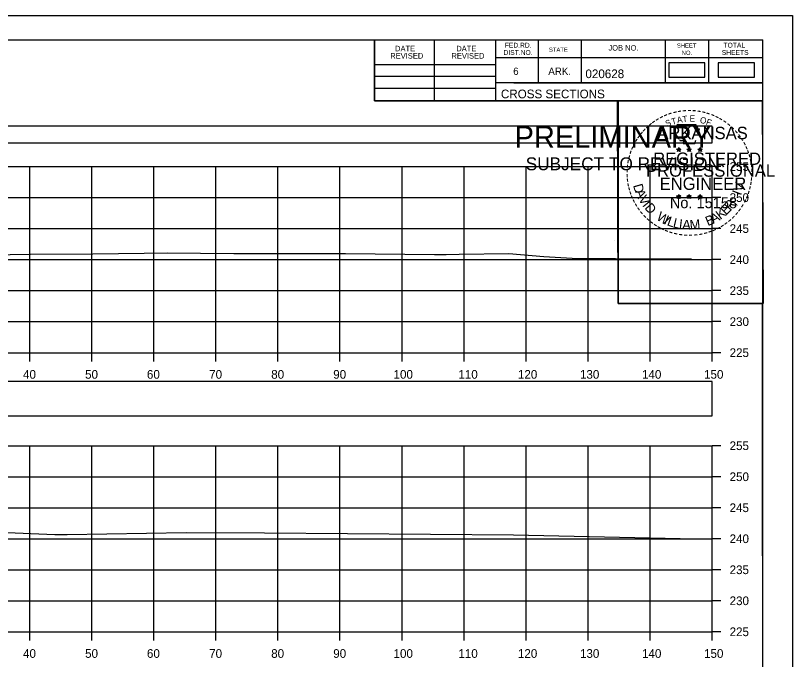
# Model space of a CAD drawing. Extents: x 1369627 to 1374022, y 380035 to 398173.
# Drawn here: x 1370216.9 to 1370342.2, y 381211.1 to 381314.9 of the extents above; entities that cross this region are included whole.
import ezdxf

# ---------------------------------------------------------------- set-up
doc = ezdxf.new("R2010")
doc.units = 0
for name, color, linetype in [('Default', 7, 'Continuous'), ('R_Axis', 7, 'Continuous'), ('R_Axis Annot', 7, 'Continuous'), ('R_Border', 7, 'Continuous'), ('R_Border PE', 7, 'Continuous'), ('R_Border Prem', 7, 'Continuous'), ('R_Exist Surface', 7, 'Continuous'), ('R_Grid', 7, 'Continuous'), ('R_No Plot', 7, 'Continuous')]:
    doc.layers.add(name, color=color, linetype=linetype)

msp = doc.modelspace()

# ---------------------------------------------------------------- linework, layer by layer
at = {"layer": 'Default'}
for points in [[(1370322.23, 381304.97), (1370328.06, 381304.97), (1370328.06, 381307.28), (1370322.23, 381307.28)], [(1370330.19, 381304.97), (1370336.03, 381304.97), (1370336.03, 381307.28), (1370330.19, 381307.28)], [(1370029.24, 381294.37), (1370329.24, 381294.37), (1370329.24, 381297.08), (1370029.24, 381297.08)], [(1370029.24, 381250.37), (1370329.24, 381250.37), (1370329.24, 381255.89), (1370029.24, 381255.89)]]:
    msp.add_lwpolyline(points, close=True, dxfattribs=at)
at = {"layer": 'R_Axis'}
for p, q in [((1370329.24, 381260.55), (1370329.24, 381290.55)), ((1370330.64, 381290.55), (1370329.24, 381290.55)), ((1370330.64, 381285.55), (1370329.24, 381285.55)), ((1370330.64, 381280.55), (1370329.24, 381280.55)), ((1370330.64, 381275.55), (1370329.24, 381275.55)), ((1370330.64, 381270.55), (1370329.24, 381270.55)), ((1370330.64, 381265.55), (1370329.24, 381265.55)), ((1370029.24, 381260.55), (1370329.24, 381260.55)), ((1370219.24, 381259.15), (1370219.24, 381260.55)), ((1370229.24, 381259.15), (1370229.24, 381260.55)), ((1370239.24, 381259.15), (1370239.24, 381260.55)), ((1370249.24, 381259.15), (1370249.24, 381260.55)), ((1370259.24, 381259.15), (1370259.24, 381260.55)), ((1370269.24, 381259.15), (1370269.24, 381260.55)), ((1370279.24, 381259.15), (1370279.24, 381260.55)), ((1370289.24, 381259.15), (1370289.24, 381260.55)), ((1370299.24, 381259.15), (1370299.24, 381260.55)), ((1370309.24, 381259.15), (1370309.24, 381260.55)), ((1370319.24, 381259.15), (1370319.24, 381260.55)), ((1370329.24, 381259.15), (1370329.24, 381260.55)), ((1370330.64, 381260.55), (1370329.24, 381260.55)), ((1370329.24, 381215.55), (1370329.24, 381245.55)), ((1370330.64, 381245.55), (1370329.24, 381245.55)), ((1370330.64, 381240.55), (1370329.24, 381240.55)), ((1370330.64, 381235.55), (1370329.24, 381235.55)), ((1370330.64, 381230.55), (1370329.24, 381230.55)), ((1370330.64, 381225.55), (1370329.24, 381225.55)), ((1370330.64, 381220.55), (1370329.24, 381220.55)), ((1370029.24, 381215.55), (1370329.24, 381215.55)), ((1370219.24, 381214.15), (1370219.24, 381215.55)), ((1370229.24, 381214.15), (1370229.24, 381215.55)), ((1370239.24, 381214.15), (1370239.24, 381215.55)), ((1370249.24, 381214.15), (1370249.24, 381215.55)), ((1370259.24, 381214.15), (1370259.24, 381215.55)), ((1370269.24, 381214.15), (1370269.24, 381215.55)), ((1370279.24, 381214.15), (1370279.24, 381215.55)), ((1370289.24, 381214.15), (1370289.24, 381215.55)), ((1370299.24, 381214.15), (1370299.24, 381215.55)), ((1370309.24, 381214.15), (1370309.24, 381215.55)), ((1370319.24, 381214.15), (1370319.24, 381215.55)), ((1370329.24, 381214.15), (1370329.24, 381215.55)), ((1370330.64, 381215.55), (1370329.24, 381215.55))]:
    msp.add_line(p, q, dxfattribs=at)
at = {"layer": 'R_Border'}
for p, q in [((1370021.24, 381311.01), (1370337.42, 381311.01)), ((1370274.78, 381301.13), (1370274.78, 381311.01)), ((1370284.46, 381301.13), (1370284.46, 381311.01)), ((1370294.32, 381311.01), (1370294.32, 381301.13)), ((1370301.16, 381311.01), (1370301.16, 381304.07)), ((1370308.1, 381311.01), (1370308.1, 381304.07)), ((1370321.68, 381311.01), (1370321.68, 381304.07)), ((1370328.62, 381311.01), (1370328.62, 381304.07)), ((1370337.42, 381105.55), (1370337.42, 381311.01)), ((1370337.42, 381308.07), (1370294.32, 381308.07)), ((1370337.42, 381308.09), (1370337.42, 381308.09)), ((1370274.78, 381306.99), (1370294.32, 381306.99)), ((1370274.78, 381305.13), (1370294.32, 381305.13)), ((1370337.42, 381304.07), (1370294.32, 381304.07)), ((1370297.28, 381304.07), (1370337.42, 381304.07)), ((1370274.78, 381303.19), (1370294.32, 381303.19)), ((1370337.42, 381301.13), (1370274.78, 381301.13))]:
    msp.add_line(p, q, dxfattribs=at)
at = {"layer": 'R_Border PE'}
for p, q in [((1370323.5, 381293.38), (1370323.85, 381293.27)), ((1370323.5, 381293.38), (1370323.76, 381293.34)), ((1370323.5, 381293.38), (1370323.74, 381293.26)), ((1370323.85, 381293.64), (1370323.81, 381293.38)), ((1370323.85, 381293.27), (1370323.85, 381293.64)), ((1370323.85, 381293.64), (1370323.9, 381293.39)), ((1370324.2, 381293.38), (1370323.85, 381293.27)), ((1370324.2, 381293.38), (1370323.91, 381293.33)), ((1370324.2, 381293.38), (1370324, 381293.28)), ((1370325.17, 381293.38), (1370325.52, 381293.27)), ((1370325.17, 381293.38), (1370325.43, 381293.34)), ((1370325.17, 381293.38), (1370325.41, 381293.26)), ((1370325.52, 381293.64), (1370325.48, 381293.38)), ((1370325.52, 381293.27), (1370325.52, 381293.64)), ((1370325.52, 381293.64), (1370325.57, 381293.39)), ((1370325.87, 381293.38), (1370325.52, 381293.27)), ((1370325.87, 381293.38), (1370325.58, 381293.33)), ((1370325.87, 381293.38), (1370325.67, 381293.28)), ((1370326.94, 381293.37), (1370327.29, 381293.26)), ((1370326.94, 381293.37), (1370327.19, 381293.32)), ((1370326.94, 381293.37), (1370327.18, 381293.25)), ((1370327.29, 381293.62), (1370327.25, 381293.37)), ((1370327.29, 381293.26), (1370327.29, 381293.62)), ((1370327.29, 381293.62), (1370327.34, 381293.37)), ((1370327.63, 381293.37), (1370327.29, 381293.26)), ((1370327.63, 381293.37), (1370327.35, 381293.32)), ((1370327.63, 381293.37), (1370327.43, 381293.27)), ((1370323.64, 381292.97), (1370323.85, 381293.27)), ((1370323.64, 381292.97), (1370323.76, 381293.22)), ((1370323.64, 381292.97), (1370323.85, 381293.19)), ((1370324.07, 381292.97), (1370323.85, 381293.27)), ((1370324.07, 381292.97), (1370323.85, 381293.19)), ((1370324.07, 381292.97), (1370323.93, 381293.26)), ((1370325.31, 381292.97), (1370325.52, 381293.27)), ((1370325.31, 381292.97), (1370325.43, 381293.22)), ((1370325.31, 381292.97), (1370325.52, 381293.19)), ((1370325.74, 381292.97), (1370325.52, 381293.27)), ((1370325.74, 381292.97), (1370325.52, 381293.19)), ((1370325.74, 381292.97), (1370325.6, 381293.26)), ((1370327.07, 381292.96), (1370327.29, 381293.26)), ((1370327.07, 381292.96), (1370327.2, 381293.21)), ((1370327.07, 381292.96), (1370327.29, 381293.18)), ((1370327.5, 381292.96), (1370327.29, 381293.26)), ((1370327.5, 381292.96), (1370327.29, 381293.18)), ((1370327.5, 381292.96), (1370327.36, 381293.25)), ((1370323.5, 381285.81), (1370323.85, 381285.7)), ((1370323.5, 381285.81), (1370323.75, 381285.76)), ((1370323.5, 381285.81), (1370323.74, 381285.69)), ((1370323.85, 381286.06), (1370323.81, 381285.81)), ((1370323.85, 381285.7), (1370323.85, 381286.06)), ((1370323.85, 381286.06), (1370323.9, 381285.81)), ((1370324.2, 381285.81), (1370323.85, 381285.7)), ((1370324.2, 381285.81), (1370323.91, 381285.76)), ((1370324.2, 381285.81), (1370323.99, 381285.71)), ((1370325.17, 381285.81), (1370325.52, 381285.7)), ((1370325.17, 381285.81), (1370325.42, 381285.76)), ((1370325.17, 381285.81), (1370325.41, 381285.69)), ((1370325.52, 381286.06), (1370325.48, 381285.81)), ((1370325.52, 381285.7), (1370325.52, 381286.06)), ((1370325.52, 381286.06), (1370325.57, 381285.81)), ((1370325.87, 381285.81), (1370325.52, 381285.7)), ((1370325.87, 381285.81), (1370325.58, 381285.76)), ((1370325.87, 381285.81), (1370325.66, 381285.71)), ((1370326.94, 381285.8), (1370327.29, 381285.69)), ((1370326.94, 381285.8), (1370327.19, 381285.75)), ((1370326.94, 381285.8), (1370327.17, 381285.68)), ((1370327.29, 381286.05), (1370327.24, 381285.8)), ((1370327.29, 381285.69), (1370327.29, 381286.05)), ((1370327.29, 381286.05), (1370327.33, 381285.8)), ((1370327.63, 381285.8), (1370327.29, 381285.69)), ((1370327.63, 381285.8), (1370327.35, 381285.75)), ((1370327.63, 381285.8), (1370327.43, 381285.7)), ((1370323.63, 381285.4), (1370323.85, 381285.7)), ((1370323.63, 381285.4), (1370323.76, 381285.64)), ((1370323.63, 381285.4), (1370323.85, 381285.62)), ((1370324.06, 381285.4), (1370323.85, 381285.7)), ((1370324.06, 381285.4), (1370323.85, 381285.61)), ((1370324.06, 381285.4), (1370323.93, 381285.69)), ((1370325.3, 381285.4), (1370325.52, 381285.7)), ((1370325.3, 381285.4), (1370325.43, 381285.64)), ((1370325.3, 381285.4), (1370325.52, 381285.62)), ((1370325.73, 381285.4), (1370325.52, 381285.7)), ((1370325.73, 381285.4), (1370325.52, 381285.61)), ((1370325.73, 381285.4), (1370325.59, 381285.69)), ((1370327.07, 381285.39), (1370327.29, 381285.69)), ((1370327.07, 381285.39), (1370327.2, 381285.63)), ((1370327.07, 381285.39), (1370327.28, 381285.61)), ((1370327.5, 381285.39), (1370327.28, 381285.6)), ((1370327.5, 381285.39), (1370327.29, 381285.69)), ((1370327.5, 381285.39), (1370327.36, 381285.68))]:
    msp.add_line(p, q, dxfattribs=at)
for points in [[(1370323.55, 381297.26), (1370323.81, 381296.43)], [(1370327.06, 381296.34), (1370327.2, 381296.62), (1370326.51, 381296.6), (1370326.66, 381297.26), (1370323.55, 381297.26)], [(1370324.04, 381294.84), (1370324.04, 381294.75), (1370324.6, 381294.73), (1370324.55, 381294.26), (1370326.42, 381294.26), (1370326.62, 381294.79)], [(1370323.85, 381293.64), (1370324.07, 381292.97), (1370323.5, 381293.38), (1370324.2, 381293.38), (1370323.64, 381292.97), (1370323.85, 381293.64)], [(1370325.52, 381293.64), (1370325.74, 381292.97), (1370325.17, 381293.38), (1370325.87, 381293.38), (1370325.31, 381292.97), (1370325.52, 381293.64)], [(1370327.29, 381293.62), (1370327.5, 381292.96), (1370326.94, 381293.37), (1370327.63, 381293.37), (1370327.07, 381292.96), (1370327.29, 381293.62)], [(1370323.85, 381286.06), (1370324.06, 381285.4), (1370323.5, 381285.81), (1370324.2, 381285.81), (1370323.63, 381285.4), (1370323.85, 381286.06)], [(1370325.52, 381286.06), (1370325.73, 381285.4), (1370325.17, 381285.81), (1370325.87, 381285.81), (1370325.3, 381285.4), (1370325.52, 381286.06)], [(1370327.29, 381286.05), (1370327.5, 381285.39), (1370326.94, 381285.8), (1370327.63, 381285.8), (1370327.07, 381285.39), (1370327.29, 381286.05)]]:
    msp.add_lwpolyline(points, dxfattribs=at)
for centre, radius in [((1370323.85, 381293.27), 0.172), ((1370323.85, 381293.27), 0.145), ((1370323.85, 381293.27), 0.116), ((1370323.85, 381293.27), 0.0991), ((1370323.85, 381293.27), 0.0747), ((1370323.85, 381293.27), 0.0495), ((1370325.52, 381293.27), 0.172), ((1370325.52, 381293.27), 0.145), ((1370325.52, 381293.27), 0.116), ((1370325.52, 381293.27), 0.0991), ((1370325.52, 381293.27), 0.0747), ((1370325.52, 381293.27), 0.0495), ((1370327.29, 381293.26), 0.172), ((1370327.29, 381293.26), 0.145), ((1370327.29, 381293.26), 0.116), ((1370327.29, 381293.26), 0.0991), ((1370327.29, 381293.26), 0.0747), ((1370327.29, 381293.26), 0.0495), ((1370323.85, 381293.27), 0.0296), ((1370325.52, 381293.27), 0.0296), ((1370327.29, 381293.26), 0.0296), ((1370323.85, 381285.7), 0.172), ((1370323.85, 381285.7), 0.145), ((1370323.85, 381285.7), 0.116), ((1370323.85, 381285.7), 0.0991), ((1370325.52, 381285.7), 0.172), ((1370325.52, 381285.7), 0.145), ((1370325.52, 381285.7), 0.116), ((1370325.52, 381285.7), 0.0991), ((1370327.28, 381285.69), 0.172), ((1370327.28, 381285.69), 0.145), ((1370327.28, 381285.69), 0.116), ((1370323.85, 381285.7), 0.0747), ((1370323.85, 381285.7), 0.0495), ((1370323.85, 381285.7), 0.0296), ((1370325.52, 381285.7), 0.0747), ((1370325.52, 381285.7), 0.0495), ((1370325.52, 381285.7), 0.0296), ((1370327.28, 381285.69), 0.0991), ((1370327.28, 381285.69), 0.0747), ((1370327.28, 381285.69), 0.0495), ((1370327.28, 381285.69), 0.0296)]:
    msp.add_circle(centre, radius, dxfattribs=at)
at = {"layer": 'R_Exist Surface'}
for points in [[(1370212.74, 381276.32), (1370219.36, 381276.43), (1370229.42, 381276.48), (1370237.66, 381276.59), (1370241.37, 381276.65), (1370252.11, 381276.54), (1370253.23, 381276.53), (1370253.72, 381276.53), (1370270.11, 381276.52), (1370284.45, 381276.4), (1370286.37, 381276.37), (1370288.43, 381276.41), (1370296.45, 381276.54), (1370302.07, 381276.08), (1370306.65, 381275.8), (1370320.65, 381275.7), (1370325.91, 381275.68)], [(1370206.54, 381231.93), (1370223.26, 381231.21), (1370225.24, 381231.25), (1370244.43, 381231.58), (1370257.05, 381231.48), (1370297.22, 381231.2), (1370324.06, 381230.61), (1370326.84, 381230.54)]]:
    msp.add_lwpolyline(points, dxfattribs=at)
at = {"layer": 'R_Grid'}
for p, q in [((1370029.24, 381290.55), (1370329.24, 381290.55)), ((1370219.24, 381260.55), (1370219.24, 381290.55)), ((1370229.24, 381260.55), (1370229.24, 381290.55)), ((1370239.24, 381260.55), (1370239.24, 381290.55)), ((1370249.24, 381260.55), (1370249.24, 381290.55)), ((1370259.24, 381260.55), (1370259.24, 381290.55)), ((1370269.24, 381260.55), (1370269.24, 381290.55)), ((1370279.24, 381260.55), (1370279.24, 381290.55)), ((1370289.24, 381260.55), (1370289.24, 381290.55)), ((1370299.24, 381260.55), (1370299.24, 381290.55)), ((1370309.24, 381260.55), (1370309.24, 381290.55)), ((1370319.24, 381260.55), (1370319.24, 381290.55)), ((1370329.24, 381260.55), (1370329.24, 381290.55)), ((1370029.24, 381285.55), (1370329.24, 381285.55)), ((1370029.24, 381280.55), (1370329.24, 381280.55)), ((1370029.24, 381275.55), (1370329.24, 381275.55)), ((1370029.24, 381270.55), (1370329.24, 381270.55)), ((1370029.24, 381265.55), (1370329.24, 381265.55)), ((1370029.24, 381260.55), (1370329.24, 381260.55)), ((1370029.24, 381245.55), (1370329.24, 381245.55)), ((1370219.24, 381215.55), (1370219.24, 381245.55)), ((1370229.24, 381215.55), (1370229.24, 381245.55)), ((1370239.24, 381215.55), (1370239.24, 381245.55)), ((1370249.24, 381215.55), (1370249.24, 381245.55)), ((1370259.24, 381215.55), (1370259.24, 381245.55)), ((1370269.24, 381215.55), (1370269.24, 381245.55)), ((1370279.24, 381215.55), (1370279.24, 381245.55)), ((1370289.24, 381215.55), (1370289.24, 381245.55)), ((1370299.24, 381215.55), (1370299.24, 381245.55)), ((1370309.24, 381215.55), (1370309.24, 381245.55)), ((1370319.24, 381215.55), (1370319.24, 381245.55)), ((1370329.24, 381215.55), (1370329.24, 381245.55)), ((1370029.24, 381240.55), (1370329.24, 381240.55)), ((1370029.24, 381235.55), (1370329.24, 381235.55)), ((1370029.24, 381230.55), (1370329.24, 381230.55)), ((1370029.24, 381225.55), (1370329.24, 381225.55)), ((1370029.24, 381220.55), (1370329.24, 381220.55)), ((1370029.24, 381215.55), (1370329.24, 381215.55))]:
    msp.add_line(p, q, dxfattribs=at)
at = {"layer": 'R_No Plot'}
for p, q in [((1370008.84, 381314.9), (1370342.17, 381314.9)), ((1370313.45, 381278.67), (1370313.45, 381278.67))]:
    msp.add_line(p, q, dxfattribs=at)
for points in [[(1370008.83, 381314.9), (1370342.17, 381314.9), (1370342.17, 381101.56), (1370008.83, 381101.56)], [(1370255.16, 381311.01), (1370274.78, 381311.01), (1370274.78, 381301.13), (1370290.89, 381301.13), (1370314.09, 381301.13), (1370314.09, 381268.46), (1370337.3, 381268.46), (1370337.42, 381105.55), (1370021.24, 381105.55), (1370021.24, 381311.01)], [(1370313.95, 381301.13), (1370337.3, 381301.13), (1370337.44, 381268.46), (1370314.09, 381268.46)]]:
    msp.add_lwpolyline(points, close=True, dxfattribs=at)

# ---------------------------------------------------------------- texts
at = {"layer": 'R_Axis Annot'}
for s, p in [('255', (1370332.04, 381289.85)), ('250', (1370332.04, 381284.85)), ('245', (1370332.04, 381279.85)), ('240', (1370332.04, 381274.85)), ('235', (1370332.04, 381269.85)), ('230', (1370332.04, 381264.85)), ('225', (1370332.04, 381259.85)), ('40', (1370218.15, 381256.35)), ('50', (1370228.15, 381256.35)), ('60', (1370238.12, 381256.35)), ('70', (1370248.15, 381256.35)), ('80', (1370258.15, 381256.35)), ('90', (1370268.15, 381256.35)), ('100', (1370277.87, 381256.35)), ('110', (1370288.32, 381256.35)), ('120', (1370297.92, 381256.35)), ('130', (1370307.92, 381256.35)), ('140', (1370317.92, 381256.35)), ('150', (1370327.92, 381256.35)), ('255', (1370332.04, 381244.85)), ('250', (1370332.04, 381239.85)), ('245', (1370332.04, 381234.85)), ('240', (1370332.04, 381229.85)), ('235', (1370332.04, 381224.85)), ('230', (1370332.04, 381219.85)), ('225', (1370332.04, 381214.85)), ('40', (1370218.15, 381211.35)), ('50', (1370228.15, 381211.35)), ('60', (1370238.12, 381211.35)), ('70', (1370248.15, 381211.35)), ('80', (1370258.15, 381211.35)), ('90', (1370268.15, 381211.35)), ('100', (1370277.87, 381211.35)), ('110', (1370288.32, 381211.35)), ('120', (1370297.92, 381211.35)), ('130', (1370307.92, 381211.35)), ('140', (1370317.92, 381211.35)), ('150', (1370327.92, 381211.35))]:
    msp.add_text(s, height=1.4, dxfattribs=at).set_placement(p)
at = {"layer": 'R_Border'}
for s, height, p in [('DATE', 0.879, (1370278.12, 381309.14)), ('DATE', 0.879, (1370287.98, 381309.14)), ('FED.RD.', 0.782, (1370295.8, 381309.73)), ('STATE', 0.684, (1370302.92, 381309.05)), ('JOB NO.', 0.879, (1370312.5, 381309.25)), ('SHEET', 0.684, (1370323.54, 381309.73)), ('TOTAL', 0.782, (1370331.06, 381309.73)), ('REVISED', 0.879, (1370277.34, 381307.96)), ('REVISED', 0.879, (1370287.2, 381307.96)), ('DIST.NO.', 0.782, (1370295.6, 381308.55)), ('NO.', 0.684, (1370324.32, 381308.55)), ('SHEETS', 0.782, (1370330.78, 381308.55)), ('6', 1.17, (1370297.16, 381305.33)), ('ARK.', 1.172, (1370302.82, 381305.33)), ('020628', 1.4, (1370308.8, 381304.81)), ('CROSS SECTIONS', 1.4, (1370295.18, 381301.56))]:
    msp.add_text(s, height=height, rotation=360, dxfattribs=at).set_placement(p)
at = {"layer": 'R_Border PE'}
for s, height, rotation, p in [('-', 1.6, 10.2193, (1370323.72, 381298.79)), ('-', 1.6, 5.8968, (1370324.45, 381298.9)), ('-', 1.6, 0.1862, (1370325.22, 381298.97)), ('-', 1.6, 357.743, (1370325.95, 381298.96)), ('-', 1.6, 352.1617, (1370326.69, 381298.9)), ('-', 1.6, 34.0636, (1370320.43, 381297.43)), ('-', 1.6, 28.7918, (1370321.03, 381297.8)), ('-', 1.6, 24.3072, (1370321.66, 381298.12)), ('-', 1.6, 19.1761, (1370322.29, 381298.39)), ('T', 1, 16.4036, (1370322.81, 381297.27)), ('-', 1.6, 13.6301, (1370323.04, 381298.63)), ('A', 1, 11.2132, (1370323.64, 381297.52)), ('T', 1, 6.0228, (1370324.49, 381297.69)), ('E', 1, 0.8323, (1370325.59, 381297.8)), ('O', 1, 350.4515, (1370327.2, 381297.59)), ('-', 1.6, 347.2049, (1370327.41, 381298.79)), ('-', 1.6, 342.3362, (1370328.04, 381298.63)), ('-', 1.6, 337.8551, (1370328.78, 381298.41)), ('-', 1.6, 334.1211, (1370329.41, 381298.14)), ('-', 1.6, 329.6409, (1370329.99, 381297.86)), ('-', 1.6, 42.9622, (1370318.94, 381296.24)), ('-', 1.6, 38.9507, (1370319.38, 381296.66)), ('-', 1.6, 36.2317, (1370319.85, 381297.04)), ('S', 1, 21.594, (1370321.9, 381296.94)), ('F', 1, 340.0707, (1370328.15, 381297.36)), ('-', 1.6, 325.8627, (1370330.63, 381297.5)), ('-', 1.6, 320.5297, (1370331.24, 381297.07)), ('-', 1.6, 50.6142, (1370318.09, 381295.28)), ('-', 1.6, 48.423, (1370318.49, 381295.76)), ('ARKANSAS', 2, 360, (1370320.4, 381294.97)), ('-', 1.6, 315.5786, (1370331.84, 381296.58)), ('-', 1.6, 309.8797, (1370332.41, 381296.03)), ('-', 1.6, 58.0706, (1370317.35, 381294.18)), ('-', 1.6, 54.2325, (1370317.68, 381294.71)), ('-', 1.6, 306.6522, (1370332.93, 381295.43)), ('-', 1.4, 303.6753, (1370333.42, 381294.86)), ('-', 1.6, 67.7743, (1370316.78, 381292.96)), ('-', 1.6, 62.8713, (1370317.04, 381293.57)), ('-', 1.6, 299.6684, (1370333.74, 381294.25)), ('-', 1.6, 294.6628, (1370334.06, 381293.64)), ('-', 1.6, 75.461, (1370316.37, 381291.61)), ('-', 1.6, 72.3945, (1370316.56, 381292.33)), ('REGISTERED', 2, 360, (1370319.72, 381290.82)), ('-', 1.6, 290.5728, (1370334.32, 381293.07)), ('-', 1.6, 285.1233, (1370334.55, 381292.49)), ('-', 1.6, 85.1863, (1370316.16, 381290.21)), ('-', 1.6, 81.2013, (1370316.23, 381290.9)), ('PROFESSIONAL', 2, 360, (1370318.57, 381288.92)), ('-', 1.6, 280.5493, (1370334.75, 381291.74)), ('-', 1.6, 276.5962, (1370334.92, 381290.98)), ('-', 1.6, 89.0622, (1370316.13, 381289.51)), ('-', 1.6, 274.3301, (1370334.98, 381290.25)), ('-', 1.6, 94.1959, (1370316.17, 381288.78)), ('-', 1.6, 98.9479, (1370316.24, 381288.12)), ('ENGINEER', 2, 360, (1370320.76, 381286.79)), ('-', 1.6, 263.5172, (1370334.99, 381288.96)), ('-', 1.6, 269.9407, (1370335.01, 381289.62)), ('-', 1.6, 101.7149, (1370316.37, 381287.38)), ('-', 1.6, 105.4578, (1370316.54, 381286.79)), ('D', 1.54, 286.2848, (1370316.46, 381287.52)), ('V', 1.54, 72.6573, (1370334.06, 381286.36)), ('-', 1.6, 255.7626, (1370334.81, 381287.62)), ('-', 1.6, 260.9953, (1370334.92, 381288.3)), ('-', 1.6, 109.0874, (1370316.75, 381286.16)), ('-', 1.6, 114.0643, (1370317.01, 381285.56)), ('A', 1.54, 292.7835, (1370316.76, 381286.52)), ('V', 1.54, 300.7936, (1370317.27, 381285.34)), ('I', 1.54, 69.0301, (1370333.83, 381285.82)), ('-', 1.6, 247.8887, (1370334.41, 381286.23)), ('-', 1.6, 252.8681, (1370334.63, 381286.9)), ('-', 1.6, 115.7289, (1370317.31, 381284.94)), ('-', 1.6, 120.4471, (1370317.67, 381284.36)), ('I', 1.54, 308.3502, (1370317.9, 381284.3)), ('D', 1.54, 311.9774, (1370318.25, 381283.84)), ('No. 15158', 1.757, 360, (1370322.4, 381283.84)), ('E', 1.54, 44.0175, (1370331.45, 381282.63)), ('R', 1.54, 50.3651, (1370332.18, 381283.33)), (',', 1.54, 57.4684, (1370332.91, 381284.22)), ('-', 1.6, 244.6197, (1370334.14, 381285.6)), ('-', 1.6, 125.8934, (1370318.07, 381283.8)), ('-', 1.6, 130.7181, (1370318.53, 381283.24)), ('W', 1.54, 328.0731, (1370320.13, 381282.07)), ('K', 1.54, 36.9143, (1370330.54, 381281.94)), ('-', 1.6, 233.8452, (1370333.35, 381284.2)), ('-', 1.6, 239.0712, (1370333.75, 381284.85)), ('-', 1.6, 134.2238, (1370319.05, 381282.7)), ('-', 1.6, 138.9338, (1370319.57, 381282.24)), ('I', 1.54, 336.6877, (1370321.32, 381281.36)), ('L', 1.54, 340.3149, (1370321.85, 381281.12)), ('L', 1.54, 346.6625, (1370322.81, 381280.77)), ('I', 1.54, 353.0101, (1370323.8, 381280.54)), ('M', 1.54, 4.6473, (1370325.66, 381280.39)), ('B', 1.54, 22.8589, (1370328.53, 381280.93)), ('A', 1.54, 28.9042, (1370329.42, 381281.3)), ('-', 1.6, 221.0851, (1370331.92, 381282.56)), ('-', 1.6, 225.7653, (1370332.44, 381283.07)), ('-', 1.6, 231.2538, (1370332.92, 381283.63)), ('-', 1.6, 144.6463, (1370320.13, 381281.83)), ('-', 1.6, 148.0898, (1370320.69, 381281.46)), ('-', 1.6, 151.5704, (1370321.27, 381281.13)), ('A', 1.54, 356.6373, (1370324.37, 381280.45)), ('-', 1.6, 207.3568, (1370330.28, 381281.35)), ('-', 1.6, 212.2491, (1370330.83, 381281.7)), ('-', 1.6, 215.7363, (1370331.37, 381282.09)), ('-', 1.6, 154.6002, (1370321.79, 381280.89)), ('-', 1.6, 158.5612, (1370322.42, 381280.63)), ('-', 1.6, 162.7983, (1370323.1, 381280.42)), ('-', 1.6, 167.5555, (1370323.82, 381280.26)), ('-', 1.6, 173.1155, (1370324.59, 381280.15)), ('-', 1.6, 176.5183, (1370325.34, 381280.09)), ('AAMU', 0.00002, 360, (1370325.45, 381280.39)), ('-', 1.6, 181.5918, (1370326.08, 381280.11)), ('-', 1.6, 185.8167, (1370326.89, 381280.19)), ('-', 1.6, 191.2858, (1370327.63, 381280.32)), ('-', 1.6, 195.4743, (1370328.36, 381280.52)), ('-', 1.6, 199.4643, (1370329.02, 381280.76)), ('-', 1.6, 204.2516, (1370329.65, 381281.03))]:
    msp.add_text(s, height=height, rotation=rotation, dxfattribs=at).set_placement(p)
at = {"layer": 'R_Border Prem'}
for s, height, p in [('PRELIMINARY', 3.5, (1370297.37, 381293.59)), ('DWB', 0.01, (1370298.12, 381295.44)), ('SUBJECT TO REVISION', 2.0751, (1370299.18, 381289.96))]:
    msp.add_text(s, height=height, rotation=360, dxfattribs=at).set_placement(p)

doc.saveas('drawing.dxf')
